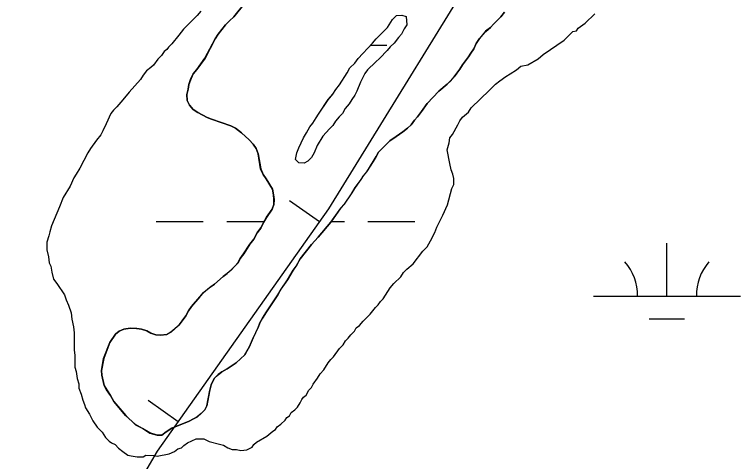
# Model space of a CAD drawing. Extents: x 3297735 to 3335592, y 670436 to 695807.
# Drawn here: x 3313329.2 to 3313822.8, y 686961.8 to 687265.8 of the extents above; entities that cross this region are included whole.
import ezdxf

# ---------------------------------------------------------------- set-up
doc = ezdxf.new("R2010")
doc.units = 0
for name, color, linetype in [('V-BORW-LINE', 7, 'Continuous'), ('V-SITE-VEGE', 7, 'Continuous'), ('V-TOPO-SHOR', 7, 'Continuous'), ('V-WETL-SWMP', 7, 'Continuous')]:
    doc.layers.add(name, color=color, linetype=linetype)

msp = doc.modelspace()

# ---------------------------------------------------------------- linework, layer by layer
at = {"layer": 'V-BORW-LINE'}
for p, q in [((3313536.62, 687124.77), (3313516.21, 687139.21)), ((3313440.38, 686988.78), (3313419.98, 687003.22))]:
    msp.add_line(p, q, dxfattribs=at)
for points in [[(3312711.01, 685908.57), (3312871.77, 686104.28), (3313020.84, 686307.49), (3313159.03, 686539.09), (3313306.41, 686764.02), (3313426.29, 686968.86), (3313542.87, 687133.6), (3313662.76, 687328.42), (3313687.62, 687472.14), (3313708.32, 687610.01)], [(3312888.71, 686127.38), (3313020.84, 686307.49), (3313159.03, 686539.09), (3313306.41, 686764.02), (3313426.29, 686968.86), (3313542.87, 687133.6), (3313662.76, 687328.42), (3313687.62, 687472.14), (3313708.32, 687610.01)]]:
    msp.add_lwpolyline(points, dxfattribs=at)
at = {"layer": 'V-SITE-VEGE'}
for points in [[(3313455.83, 687267.97), (3313453.45, 687265.07), (3313443.95, 687255.82), (3313440.97, 687251.76), (3313436.21, 687245.96), (3313433.83, 687243.65), (3313432.64, 687241.9), (3313430.87, 687240.75), (3313429.07, 687237.85), (3313426.7, 687235.54), (3313423.71, 687231.47), (3313421.93, 687229.74), (3313418.97, 687227.43), (3313416.59, 687224.53), (3313414.79, 687221.62), (3313407.06, 687212.93), (3313402.89, 687207.71), (3313398.73, 687203.08), (3313396.36, 687200.77), (3313394.57, 687198.45), (3313391.55, 687191.45), (3313389.14, 687186.8), (3313387.93, 687183.88), (3313384.96, 687180.4), (3313380.78, 687174.6), (3313378.98, 687171.69), (3313373.57, 687161.21), (3313371.18, 687157.14), (3313369.39, 687154.82)], [(3313563.82, 687054.43), (3313566.2, 687057.33), (3313570.95, 687061.95), (3313574.53, 687066.59), (3313576.31, 687068.33), (3313578.1, 687070.65), (3313579.88, 687072.38), (3313584.66, 687079.94), (3313587.04, 687082.84), (3313591.79, 687087.47), (3313593.59, 687090.37), (3313595.96, 687092.69), (3313600.11, 687096.15), (3313606.67, 687104.85), (3313609.64, 687107.75), (3313612.04, 687111.82), (3313615.04, 687117.64), (3313616.26, 687121.14), (3313620.47, 687129.29), (3313623.49, 687136.28), (3313626.56, 687147.38), (3313627.77, 687150.29), (3313627.83, 687154.39), (3313627.28, 687157.33), (3313626.14, 687160.28), (3313625.03, 687164.39), (3313623.39, 687173.79), (3313624.62, 687178.46), (3313625.25, 687181.97), (3313627.04, 687184.29), (3313630.64, 687190.69), (3313631.85, 687193.6), (3313633.64, 687195.93), (3313637.79, 687199.39), (3313639.58, 687202.3), (3313652.05, 687214.44), (3313656.2, 687218.49), (3313659.16, 687220.79), (3313663.3, 687223.67), (3313666.25, 687225.39), (3313670.4, 687228.27), (3313673.35, 687230.57), (3313678.06, 687231.68), (3313685.14, 687235.7), (3313688.7, 687238.58), (3313702.89, 687248.36), (3313708.82, 687254.14), (3313711.18, 687254.7), (3313712.37, 687256.44), (3313717.1, 687259.89), (3313723.63, 687266.26)], [(3313369.39, 687154.82), (3313366.97, 687148.99), (3313362.18, 687141.43), (3313359.75, 687135.02), (3313354.31, 687122.2), (3313353.09, 687118.11), (3313352.46, 687115.19), (3313351.24, 687111.1), (3313351.17, 687105.83), (3313352.28, 687101.13), (3313352.81, 687097.02), (3313353.95, 687094.66), (3313354.49, 687090.55), (3313355.6, 687085.85), (3313357.91, 687082.88), (3313363.08, 687075.2), (3313364.21, 687071.67), (3313365.92, 687068.13), (3313367.61, 687062.83), (3313368.14, 687058.73), (3313369.24, 687053.44), (3313369.77, 687049.33), (3313369.62, 687037.61), (3313370.16, 687034.08), (3313370.06, 687025.88), (3313371.19, 687022.94), (3313371.72, 687018.24), (3313372.84, 687014.71), (3313372.8, 687011.78), (3313374.51, 687007.66), (3313375.63, 687003.54), (3313376.76, 687000.6), (3313377.32, 686998.24), (3313380.19, 686994.1), (3313382.48, 686989.39), (3313385.35, 686985.25), (3313388.82, 686981.68), (3313391.12, 686978.14), (3313393.43, 686975.77), (3313395.18, 686974.57), (3313397.5, 686973.37), (3313399.82, 686970.99), (3313402.72, 686968.61), (3313406.2, 686966.22), (3313408.54, 686965.6), (3313412.63, 686964.97), (3313416.74, 686964.91), (3313418.51, 686966.06), (3313423.78, 686965.99), (3313426.12, 686965.38), (3313434.34, 686967.03), (3313437.88, 686968.74), (3313440.25, 686970.47), (3313442.6, 686971.03), (3313444.38, 686972.76), (3313446.75, 686974.49), (3313452.65, 686977.34), (3313457.92, 686977.27), (3313461.41, 686975.47), (3313468.42, 686973.62), (3313471.34, 686972.99), (3313474.25, 686971.2), (3313477.16, 686969.99), (3313480.09, 686969.95), (3313483.02, 686969.33), (3313487.12, 686969.86), (3313490.66, 686971.57), (3313491.86, 686973.31), (3313493.64, 686975.05), (3313500.72, 686979.06), (3313504.87, 686982.52), (3313506.64, 686983.67), (3313507.84, 686985.41), (3313510.2, 686987.14), (3313513.17, 686990.03), (3313514.37, 686991.78), (3313516.14, 686992.93), (3313517.34, 686995.25), (3313519.71, 686996.98), (3313521.49, 686998.72), (3313523.29, 687001.62), (3313524.49, 687003.95), (3313525.68, 687005.69), (3313527.46, 687006.84), (3313529.26, 687010.34), (3313531.04, 687012.07), (3313532.24, 687014.4), (3313535.23, 687018.46), (3313537.02, 687021.37), (3313539.4, 687024.27), (3313542.39, 687028.92), (3313544.18, 687031.24), (3313545.96, 687032.97), (3313550.14, 687038.78), (3313552.51, 687041.09), (3313554.31, 687044), (3313556.09, 687045.74), (3313557.88, 687048.06), (3313560.25, 687050.37), (3313561.46, 687052.7), (3313563.82, 687054.43)]]:
    msp.add_lwpolyline(points, dxfattribs=at)
at = {"layer": 'V-TOPO-SHOR'}
for points in [[(3313462.79, 687013.95), (3313461.86, 687010.46), (3313459.97, 686999.69), (3313458.48, 686997.08), (3313456.11, 686994.49), (3313453.45, 686992.18), (3313450.81, 686990.76), (3313447.87, 686989.34), (3313436.13, 686984.53), (3313432.31, 686981.95), (3313429.36, 686979.66), (3313426.15, 686979.7), (3313421.21, 686981.22), (3313416.28, 686984.2), (3313411.36, 686986.89), (3313404.72, 686993.11), (3313396.67, 687002.56), (3313394.39, 687006.67), (3313391.81, 687010.5), (3313390.1, 687013.44), (3313388.44, 687020.46), (3313388.19, 687023.68), (3313389.75, 687031.83), (3313393.99, 687042.87), (3313397.85, 687048.36), (3313400.21, 687050.38), (3313403.44, 687051.79), (3313407.83, 687052.61), (3313412.2, 687052.27), (3313415.41, 687051.93), (3313419.19, 687050.71), (3313421.8, 687049.22), (3313425.28, 687048.01), (3313428.49, 687047.68), (3313432.58, 687048.2), (3313435.52, 687049.92), (3313441.13, 687054.81), (3313443.21, 687057.41), (3313445.59, 687060.88), (3313447.39, 687064.36), (3313449.47, 687067.25), (3313455.1, 687073.89), (3313457.76, 687076.77), (3313461.6, 687079.93), (3313465.13, 687082.52), (3313471.04, 687087.69), (3313473.69, 687089.7), (3313476.35, 687092), (3313479.01, 687094.59), (3313481.08, 687096.9), (3313482.58, 687099.8), (3313484.96, 687102.98), (3313489.13, 687109.64), (3313491.8, 687113.11), (3313494.19, 687117.45), (3313496.57, 687120.64), (3313498.37, 687124.41), (3313500.46, 687127.88), (3313504.32, 687133.38), (3313505.53, 687136.57), (3313505.58, 687140.08), (3313505.33, 687143.29), (3313504.5, 687147.09), (3313500.21, 687154.16), (3313498.21, 687157.1), (3313496.51, 687160.92), (3313494.89, 687171.15), (3313493.48, 687174.67), (3313491.47, 687177.62), (3313488.59, 687180.57), (3313483.4, 687185.31), (3313479.35, 687188.57), (3313476.17, 687190.07), (3313463.09, 687194.62), (3313460.18, 687195.83), (3313453.81, 687199.12), (3313450.62, 687201.2), (3313448.03, 687204.16), (3313446.62, 687207.39), (3313446.38, 687211.48), (3313447.3, 687214.97), (3313447.63, 687218.17), (3313449.15, 687222.24), (3313450.65, 687225.43), (3313453.02, 687228.32), (3313458.67, 687236.13), (3313465.55, 687249.17), (3313467.63, 687252.36), (3313472.68, 687258.71), (3313475.34, 687261.59), (3313478.29, 687264.18), (3313485.71, 687273.43)], [(3313662.22, 687267.34), (3313659.84, 687264.16), (3313654.82, 687259.26), (3313652.74, 687256.96), (3313649.5, 687254.37), (3313645.35, 687249.46), (3313642.97, 687245.99), (3313641.46, 687242.51), (3313639.38, 687239.62), (3313637.89, 687237.01), (3313635.81, 687234.41), (3313633.73, 687231.52), (3313631.94, 687228.62), (3313629.87, 687226.02), (3313628.08, 687223.42), (3313625.71, 687220.82), (3313623.35, 687218.52), (3313617.74, 687213.63), (3313609.75, 687205.27), (3313605.88, 687199.77), (3313603.21, 687196.31), (3313601.14, 687194), (3313598.76, 687190.82), (3313596.4, 687188.51), (3313593.15, 687185.93), (3313588.73, 687182.78), (3313584.32, 687179.91), (3313579.29, 687175.02), (3313576.63, 687172.13), (3313575.13, 687169.23), (3313573.04, 687165.76), (3313568.58, 687158.81), (3313566.21, 687156.21), (3313564.71, 687153.61), (3313560.85, 687148.11), (3313558.16, 687143.77), (3313553.4, 687136.83), (3313551.03, 687134.23), (3313544.2, 687124.69), (3313535.6, 687114.29), (3313531.16, 687109.39), (3313523.44, 687099.56), (3313520.75, 687094.93), (3313518.67, 687092.04), (3313514.79, 687085.37), (3313510.33, 687079.01), (3313508.24, 687075.24), (3313500.5, 687063.67), (3313497.82, 687059.32), (3313496.02, 687056.14), (3313494.81, 687052.94), (3313491.52, 687046.27), (3313488.81, 687039.89), (3313485.82, 687034.38), (3313479.91, 687028.91), (3313473.73, 687024.9), (3313470.2, 687022.91), (3313467.54, 687020.9), (3313464.88, 687018.31), (3313462.79, 687013.95)], [(3313595.85, 687258.86), (3313594.06, 687255.97), (3313592.27, 687252.49), (3313590.19, 687250.18), (3313587.23, 687246.42), (3313584.56, 687243.83), (3313582.49, 687241.23), (3313577.46, 687236.04), (3313574.51, 687233.45), (3313569.19, 687228.27), (3313567.4, 687225.67), (3313565.91, 687223.06), (3313564.41, 687219.87), (3313561.99, 687213.77), (3313560.49, 687210.87), (3313558.41, 687207.98), (3313556.62, 687205.08), (3313553.96, 687201.91), (3313552.16, 687198.43), (3313549.79, 687196.12), (3313547.42, 687193.24), (3313545.64, 687190.34), (3313543.27, 687188.04), (3313538.83, 687183.13), (3313534.95, 687176.76), (3313532.84, 687171.83), (3313531.05, 687168.64), (3313528.68, 687166.04), (3313526.04, 687164.62), (3313522.54, 687164.96), (3313520.23, 687167.32), (3313521.17, 687171.69), (3313522.38, 687175.17), (3313525.68, 687181.84), (3313527.76, 687185.32), (3313529.86, 687189.38), (3313531.94, 687191.98), (3313534.32, 687195.45), (3313535.81, 687198.06), (3313542.36, 687207.89), (3313545.62, 687211.65), (3313547.7, 687214.83), (3313550.08, 687218.01), (3313555.44, 687226.11), (3313557.23, 687229.59), (3313560.49, 687232.76), (3313562.86, 687235.94), (3313572.63, 687246.32), (3313575, 687249.21), (3313580.32, 687254.39), (3313582.69, 687256.99), (3313586.27, 687262.49), (3313588.93, 687265.08), (3313592.43, 687265.33), (3313595.34, 687264.42), (3313595.85, 687258.86)]]:
    msp.add_lwpolyline(points, dxfattribs=at)
at = {"layer": 'V-WETL-SWMP'}
for p, q in [((3313485.74, 687273.41), (3313478.33, 687264.17)), ((3313478.33, 687264.17), (3313475.37, 687261.58)), ((3313654.85, 687259.25), (3313659.87, 687264.15)), ((3313659.87, 687264.15), (3313662.25, 687267.33)), ((3313472.71, 687258.7), (3313467.67, 687252.34)), ((3313475.37, 687261.58), (3313472.71, 687258.7)), ((3313652.77, 687256.94), (3313654.85, 687259.25)), ((3313645.38, 687249.45), (3313649.53, 687254.36)), ((3313649.53, 687254.36), (3313652.77, 687256.94)), ((3313465.58, 687249.16), (3313458.7, 687236.11)), ((3313467.67, 687252.34), (3313465.58, 687249.16)), ((3313643, 687245.98), (3313645.38, 687249.45)), ((3313571.41, 687245.02), (3313582.2, 687245.02)), ((3313641.49, 687242.5), (3313643, 687245.98)), ((3313637.92, 687237), (3313639.41, 687239.61)), ((3313639.41, 687239.61), (3313641.49, 687242.5)), ((3313458.7, 687236.11), (3313453.05, 687228.31)), ((3313633.76, 687231.51), (3313635.84, 687234.4)), ((3313635.84, 687234.4), (3313637.92, 687237)), ((3313453.05, 687228.31), (3313450.68, 687225.42)), ((3313629.9, 687226.01), (3313631.97, 687228.61)), ((3313631.97, 687228.61), (3313633.76, 687231.51)), ((3313450.68, 687225.42), (3313449.18, 687222.23)), ((3313625.74, 687220.81), (3313628.11, 687223.41)), ((3313628.11, 687223.41), (3313629.9, 687226.01)), ((3313447.67, 687218.16), (3313447.33, 687214.95)), ((3313449.18, 687222.23), (3313447.67, 687218.16)), ((3313617.77, 687213.62), (3313623.38, 687218.51)), ((3313623.38, 687218.51), (3313625.74, 687220.81)), ((3313447.33, 687214.95), (3313446.41, 687211.46)), ((3313609.78, 687205.26), (3313617.77, 687213.62)), ((3313446.41, 687211.46), (3313446.65, 687207.37)), ((3313446.65, 687207.37), (3313448.07, 687204.14)), ((3313448.07, 687204.14), (3313450.66, 687201.19)), ((3313605.91, 687199.76), (3313609.78, 687205.26)), ((3313450.66, 687201.19), (3313453.84, 687199.11)), ((3313453.84, 687199.11), (3313460.22, 687195.81)), ((3313603.24, 687196.29), (3313605.91, 687199.76)), ((3313460.22, 687195.81), (3313463.12, 687194.61)), ((3313463.12, 687194.61), (3313476.2, 687190.06)), ((3313598.79, 687190.81), (3313601.17, 687193.99)), ((3313601.17, 687193.99), (3313603.24, 687196.29)), ((3313476.2, 687190.06), (3313479.39, 687188.56)), ((3313479.39, 687188.56), (3313483.43, 687185.3)), ((3313596.43, 687188.5), (3313598.79, 687190.81)), ((3313483.43, 687185.3), (3313488.62, 687180.56)), ((3313588.76, 687182.76), (3313593.18, 687185.92)), ((3313593.18, 687185.92), (3313596.43, 687188.5)), ((3313488.62, 687180.56), (3313491.5, 687177.6)), ((3313579.32, 687175), (3313584.35, 687179.9)), ((3313584.35, 687179.9), (3313588.76, 687182.76)), ((3313491.5, 687177.6), (3313493.51, 687174.66)), ((3313493.51, 687174.66), (3313494.92, 687171.14)), ((3313576.66, 687172.12), (3313579.32, 687175)), ((3313494.92, 687171.14), (3313496.54, 687160.9)), ((3313573.07, 687165.74), (3313575.16, 687169.22)), ((3313575.16, 687169.22), (3313576.66, 687172.12)), ((3313568.61, 687158.8), (3313573.07, 687165.74)), ((3313496.54, 687160.9), (3313498.24, 687157.08)), ((3313498.24, 687157.08), (3313500.25, 687154.14)), ((3313500.25, 687154.14), (3313504.53, 687147.08)), ((3313564.74, 687153.59), (3313566.24, 687156.2)), ((3313566.24, 687156.2), (3313568.61, 687158.8)), ((3313560.88, 687148.1), (3313564.74, 687153.59)), ((3313504.53, 687147.08), (3313505.36, 687143.27)), ((3313558.19, 687143.76), (3313560.88, 687148.1)), ((3313505.36, 687143.27), (3313505.61, 687140.06)), ((3313505.61, 687140.06), (3313505.56, 687136.56)), ((3313553.43, 687136.81), (3313558.19, 687143.76)), ((3313505.56, 687136.56), (3313504.35, 687133.36)), ((3313551.07, 687134.22), (3313553.43, 687136.81)), ((3313504.35, 687133.36), (3313500.49, 687127.87)), ((3313544.23, 687124.67), (3313551.07, 687134.22)), ((3313425.44, 687124.96), (3313457.44, 687124.96)), ((3313473.44, 687124.96), (3313498.74, 687124.96)), ((3313498.4, 687124.39), (3313496.6, 687120.62)), ((3313500.49, 687127.87), (3313498.4, 687124.39)), ((3313535.63, 687114.28), (3313544.23, 687124.67)), ((3313544.43, 687124.96), (3313553.44, 687124.96)), ((3313569.44, 687124.96), (3313601.44, 687124.96)), ((3313496.6, 687120.62), (3313494.22, 687117.44)), ((3313494.22, 687117.44), (3313491.83, 687113.09)), ((3313489.16, 687109.63), (3313484.99, 687102.97)), ((3313491.83, 687113.09), (3313489.16, 687109.63)), ((3313531.19, 687109.37), (3313535.63, 687114.28)), ((3313772.75, 687074.21), (3313772.75, 687110.21)), ((3313523.47, 687099.55), (3313531.19, 687109.37)), ((3313482.61, 687099.79), (3313481.12, 687096.89)), ((3313484.99, 687102.97), (3313482.61, 687099.79)), ((3313481.12, 687096.89), (3313479.04, 687094.58)), ((3313518.7, 687092.02), (3313520.78, 687094.91)), ((3313520.78, 687094.91), (3313523.47, 687099.55)), ((3313476.38, 687091.99), (3313473.73, 687089.69)), ((3313479.04, 687094.58), (3313476.38, 687091.99)), ((3313514.82, 687085.36), (3313518.7, 687092.02)), ((3313471.07, 687087.68), (3313465.17, 687082.5)), ((3313473.73, 687089.69), (3313471.07, 687087.68)), ((3313510.36, 687079), (3313514.82, 687085.36)), ((3313465.17, 687082.5), (3313461.63, 687079.92)), ((3313457.8, 687076.76), (3313455.13, 687073.88)), ((3313461.63, 687079.92), (3313457.8, 687076.76)), ((3313500.53, 687063.65), (3313508.27, 687075.23)), ((3313508.27, 687075.23), (3313510.36, 687079)), ((3313455.13, 687073.88), (3313449.5, 687067.24)), ((3313722.75, 687074.21), (3313822.75, 687074.21)), ((3313449.5, 687067.24), (3313447.42, 687064.34)), ((3313445.62, 687060.86), (3313443.24, 687057.39)), ((3313447.42, 687064.34), (3313445.62, 687060.86)), ((3313497.85, 687059.31), (3313500.53, 687063.65)), ((3313443.24, 687057.39), (3313441.17, 687054.79)), ((3313494.85, 687052.93), (3313496.05, 687056.12)), ((3313496.05, 687056.12), (3313497.85, 687059.31)), ((3313760.75, 687058.78), (3313784.75, 687058.78)), ((3313400.25, 687050.36), (3313397.88, 687048.35)), ((3313403.47, 687051.78), (3313400.25, 687050.36)), ((3313407.86, 687052.6), (3313403.47, 687051.78)), ((3313412.24, 687052.25), (3313407.86, 687052.6)), ((3313415.44, 687051.92), (3313412.24, 687052.25)), ((3313419.22, 687050.7), (3313415.44, 687051.92)), ((3313421.83, 687049.21), (3313419.22, 687050.7)), ((3313441.17, 687054.79), (3313435.56, 687049.9)), ((3313491.55, 687046.26), (3313494.85, 687052.93)), ((3313397.88, 687048.35), (3313394.02, 687042.85)), ((3313425.32, 687047.99), (3313421.83, 687049.21)), ((3313428.52, 687047.66), (3313425.32, 687047.99)), ((3313432.62, 687048.19), (3313428.52, 687047.66)), ((3313435.56, 687049.9), (3313432.62, 687048.19)), ((3313488.84, 687039.87), (3313491.55, 687046.26)), ((3313394.02, 687042.85), (3313389.79, 687031.82)), ((3313485.85, 687034.37), (3313488.84, 687039.87)), ((3313389.79, 687031.82), (3313388.22, 687023.67)), ((3313479.94, 687028.9), (3313485.85, 687034.37)), ((3313473.76, 687024.89), (3313479.94, 687028.9)), ((3313388.22, 687023.67), (3313388.47, 687020.45)), ((3313464.92, 687018.29), (3313467.58, 687020.88)), ((3313467.58, 687020.88), (3313470.23, 687022.89)), ((3313470.23, 687022.89), (3313473.76, 687024.89)), ((3313388.47, 687020.45), (3313390.13, 687013.43)), ((3313462.82, 687013.94), (3313464.92, 687018.29)), ((3313390.13, 687013.43), (3313391.85, 687010.48)), ((3313461.9, 687010.45), (3313462.82, 687013.94)), ((3313391.85, 687010.48), (3313394.42, 687006.66)), ((3313394.42, 687006.66), (3313396.71, 687002.54)), ((3313460, 686999.68), (3313461.9, 687010.45)), ((3313396.71, 687002.54), (3313404.76, 686993.1)), ((3313456.14, 686994.47), (3313458.51, 686997.07)), ((3313458.51, 686997.07), (3313460, 686999.68)), ((3313404.76, 686993.1), (3313411.39, 686986.88)), ((3313450.84, 686990.75), (3313453.49, 686992.17)), ((3313453.49, 686992.17), (3313456.14, 686994.47)), ((3313411.39, 686986.88), (3313416.31, 686984.19)), ((3313436.17, 686984.52), (3313447.9, 686989.33)), ((3313447.9, 686989.33), (3313450.84, 686990.75)), ((3313416.31, 686984.19), (3313421.24, 686981.21)), ((3313429.39, 686979.64), (3313432.34, 686981.94)), ((3313432.34, 686981.94), (3313436.17, 686984.52)), ((3313421.24, 686981.21), (3313426.18, 686979.68)), ((3313426.18, 686979.68), (3313429.39, 686979.64))]:
    msp.add_line(p, q, dxfattribs=at)
msp.add_lwpolyline([(3313595.85, 687258.86), (3313594.06, 687255.97), (3313592.27, 687252.49), (3313590.19, 687250.18), (3313587.23, 687246.42), (3313584.56, 687243.83), (3313582.49, 687241.23), (3313577.46, 687236.04), (3313574.51, 687233.45), (3313569.19, 687228.27), (3313567.4, 687225.67), (3313565.91, 687223.06), (3313564.41, 687219.87), (3313561.99, 687213.77), (3313560.49, 687210.87), (3313558.41, 687207.98), (3313556.62, 687205.08), (3313553.96, 687201.91), (3313552.16, 687198.43), (3313549.79, 687196.12), (3313547.42, 687193.24), (3313545.63, 687190.34), (3313543.27, 687188.04), (3313538.83, 687183.13), (3313534.95, 687176.76), (3313532.84, 687171.83), (3313531.05, 687168.64), (3313528.68, 687166.04), (3313526.04, 687164.62), (3313522.54, 687164.95), (3313520.23, 687167.32), (3313521.17, 687171.69), (3313522.38, 687175.17), (3313525.68, 687181.84), (3313527.76, 687185.32), (3313529.86, 687189.38), (3313531.94, 687191.98), (3313534.32, 687195.45), (3313535.81, 687198.06), (3313542.36, 687207.9), (3313545.62, 687211.65), (3313547.7, 687214.83), (3313550.08, 687218.01), (3313555.44, 687226.11), (3313557.23, 687229.59), (3313560.49, 687232.76), (3313562.86, 687235.94), (3313572.63, 687246.32), (3313575, 687249.21), (3313580.32, 687254.4), (3313582.69, 687256.99), (3313586.27, 687262.49), (3313588.93, 687265.08), (3313592.43, 687265.33), (3313595.34, 687264.42)], close=True, dxfattribs=at)
for centre, start, end in [((3313717.51, 687074.69), 359.2282, 40.7718), ((3313828, 687074.69), 139.2282, 180.7718)]:
    msp.add_arc(centre, 35.25, start, end, dxfattribs=at)

doc.saveas('drawing.dxf')
